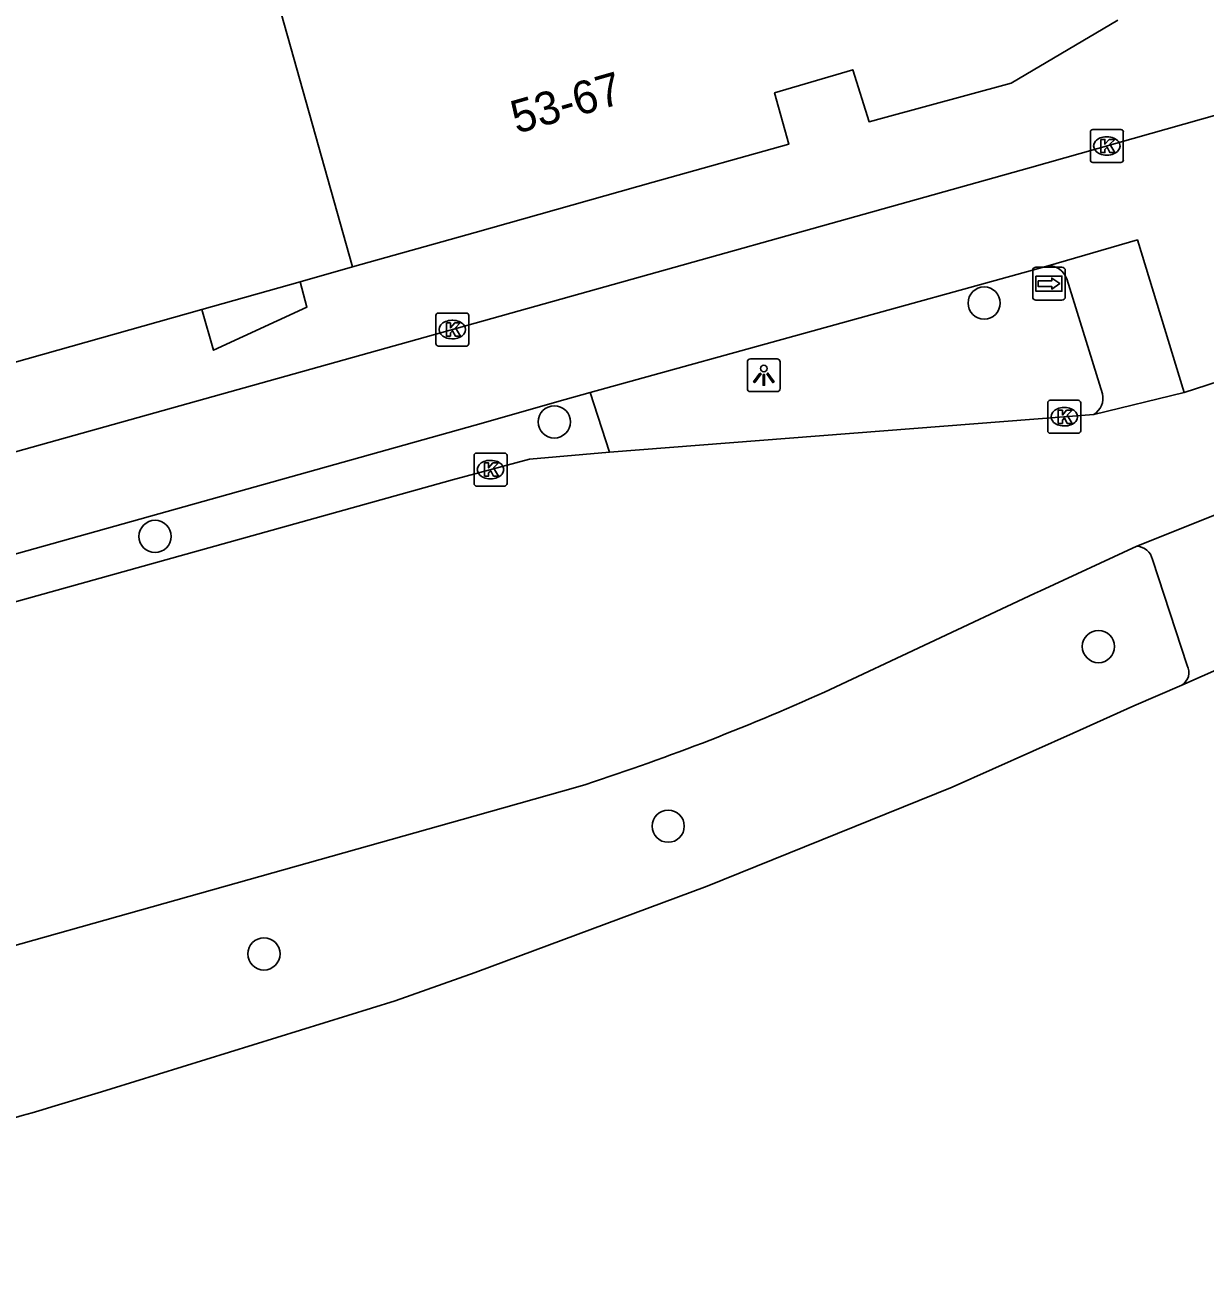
# Model space of a CAD drawing. Extents: x 161801 to 162379, y 382315 to 382832.
# Drawn here: x 161986.33 to 162022.16, y 382345.43 to 382383.33 of the extents above; entities that cross this region are included whole.
import ezdxf

# ---------------------------------------------------------------- set-up
doc = ezdxf.new("R2010")
doc.units = 0
for name, color, linetype in [('IMGEO_Berm_open', 7, 'Continuous'), ('IMGEO_Boom', 7, 'Continuous'), ('IMGEO_Fietspad_open', 7, 'Continuous'), ('IMGEO_Kolk', 7, 'Continuous'), ('IMGEO_Lichtpunt', 7, 'Continuous'), ('IMGEO_Pand', 7, 'Continuous'), ('IMGEO_Pand_nummerreeks', 7, 'Continuous'), ('IMGEO_Rijbaan_lokaal_gesloten', 7, 'Continuous'), ('IMGEO_Voetpad_open', 7, 'Continuous'), ('IMGEO_Wegwijzer', 7, 'Continuous')]:
    doc.layers.add(name, color=color, linetype=linetype)

msp = doc.modelspace()

# ---------------------------------------------------------------- linework, layer by layer
at = {"layer": 'IMGEO_Berm_open'}
msp.add_lwpolyline([(162004.077, 382370.354), (162003.494, 382372.173)], dxfattribs=at)
at = {"layer": 'IMGEO_Boom'}
for centre in [(162015.455, 382374.887), (162002.404, 382371.277), (161990.279, 382367.8), (162018.926, 382364.455), (162005.861, 382359.001), (161993.587, 382355.122)]:
    msp.add_circle(centre, 0.489, dxfattribs=at)
at = {"layer": 'IMGEO_Fietspad_open'}
for points in [[(161923.263, 382352.781), (161924.437, 382353.114), (161940.368, 382357.557), (161963.411, 382364.051), (161981.294, 382369.045), (162000, 382374.274), (162016.836, 382378.994), (162027.279, 382381.946)], [(162017.4, 382376.021), (162020.108, 382376.801), (162021.534, 382372.169)], [(162017.4, 382376.021), (162003.494, 382372.173)], [(162003.494, 382372.173), (162002.735, 382371.953), (162000, 382371.174), (161951.89, 382357.699)]]:
    msp.add_lwpolyline(points, dxfattribs=at)
at = {"layer": 'IMGEO_Kolk'}
for p, q in [((162018.681, 382379.231), (162018.681, 382380.083)), ((162018.756, 382380.157), (162019.608, 382380.157)), ((162019.682, 382380.083), (162019.682, 382379.231)), ((162019.169, 382379.937), (162019.194, 382379.937)), ((162019.192, 382379.377), (162019.167, 382379.377)), ((162019.608, 382379.157), (162018.756, 382379.157)), ((161998.807, 382373.656), (161998.807, 382374.508)), ((161998.882, 382374.582), (161999.734, 382374.582)), ((161999.295, 382374.362), (161999.32, 382374.362)), ((161999.808, 382374.508), (161999.808, 382373.656)), ((161999.734, 382373.582), (161998.882, 382373.582)), ((161999.318, 382373.802), (161999.293, 382373.802)), ((162017.387, 382371.007), (162017.387, 382371.859)), ((162017.462, 382371.933), (162018.314, 382371.933)), ((162017.875, 382371.713), (162017.9, 382371.713)), ((162018.388, 382371.859), (162018.388, 382371.007)), ((162018.314, 382370.933), (162017.462, 382370.933)), ((162017.898, 382371.153), (162017.873, 382371.153)), ((161999.966, 382369.404), (161999.966, 382370.256)), ((162000.041, 382370.33), (162000.893, 382370.33)), ((162000.454, 382370.11), (162000.479, 382370.11)), ((162000.967, 382370.256), (162000.967, 382369.404)), ((162000.893, 382369.33), (162000.041, 382369.33)), ((162000.477, 382369.55), (162000.452, 382369.55))]:
    msp.add_line(p, q, dxfattribs=at)
for points in [[(162018.681, 382379.231), (162018.681, 382380.083)], [(162018.756, 382380.157), (162019.608, 382380.157)], [(162019.682, 382380.083), (162019.682, 382379.231)], [(162019.002, 382379.857), (162019.125, 382379.857), (162019.125, 382379.706), (162019.255, 382379.857), (162019.419, 382379.857), (162019.273, 382379.706), (162019.426, 382379.457), (162019.274, 382379.457), (162019.189, 382379.621), (162019.125, 382379.554), (162019.125, 382379.457), (162019.002, 382379.457), (162019.002, 382379.857)], [(162019.608, 382379.157), (162018.756, 382379.157)], [(161998.807, 382373.656), (161998.807, 382374.508)], [(161998.882, 382374.582), (161999.734, 382374.582)], [(161999.128, 382374.282), (161999.251, 382374.282), (161999.251, 382374.131), (161999.381, 382374.282), (161999.545, 382374.282), (161999.399, 382374.131), (161999.552, 382373.882), (161999.4, 382373.882), (161999.315, 382374.046), (161999.251, 382373.979), (161999.251, 382373.882), (161999.128, 382373.882), (161999.128, 382374.282)], [(161999.808, 382374.508), (161999.808, 382373.656)], [(161999.734, 382373.582), (161998.882, 382373.582)], [(162017.387, 382371.007), (162017.387, 382371.859)], [(162017.462, 382371.933), (162018.314, 382371.933)], [(162017.708, 382371.633), (162017.831, 382371.633), (162017.831, 382371.482), (162017.961, 382371.633), (162018.125, 382371.633), (162017.979, 382371.482), (162018.132, 382371.233), (162017.98, 382371.233), (162017.895, 382371.397), (162017.831, 382371.33), (162017.831, 382371.233), (162017.708, 382371.233), (162017.708, 382371.633)], [(162018.388, 382371.859), (162018.388, 382371.007)], [(162018.314, 382370.933), (162017.462, 382370.933)], [(161999.966, 382369.404), (161999.966, 382370.256)], [(162000.041, 382370.33), (162000.893, 382370.33)], [(162000.967, 382370.256), (162000.967, 382369.404)], [(162000.287, 382370.03), (162000.41, 382370.03), (162000.41, 382369.879), (162000.54, 382370.03), (162000.704, 382370.03), (162000.558, 382369.879), (162000.711, 382369.63), (162000.559, 382369.63), (162000.474, 382369.794), (162000.41, 382369.727), (162000.41, 382369.63), (162000.287, 382369.63), (162000.287, 382370.03)], [(162000.893, 382369.33), (162000.041, 382369.33)]]:
    msp.add_lwpolyline(points, dxfattribs=at)
for centre, start, end in [((162018.758, 382380.081), 91.552, 178.448), ((162018.758, 382380.081), 91.552, 178.448), ((162019.606, 382380.081), 1.552, 88.448), ((162019.606, 382380.081), 1.552, 88.448), ((162018.758, 382379.233), 181.552, 268.448), ((162018.758, 382379.233), 181.552, 268.448), ((162019.606, 382379.233), 271.552, 358.448), ((162019.606, 382379.233), 271.552, 358.448), ((161998.884, 382374.506), 91.552, 178.448), ((161998.884, 382374.506), 91.552, 178.448), ((161999.732, 382374.506), 1.552, 88.448), ((161999.732, 382374.506), 1.552, 88.448), ((161998.884, 382373.658), 181.552, 268.448), ((161998.884, 382373.658), 181.552, 268.448), ((161999.732, 382373.658), 271.552, 358.448), ((161999.732, 382373.658), 271.552, 358.448), ((162017.464, 382371.857), 91.552, 178.448), ((162017.464, 382371.857), 91.552, 178.448), ((162018.312, 382371.857), 1.552, 88.448), ((162018.312, 382371.857), 1.552, 88.448), ((162017.464, 382371.009), 181.552, 268.448), ((162017.464, 382371.009), 181.552, 268.448), ((162018.312, 382371.009), 271.552, 358.448), ((162018.312, 382371.009), 271.552, 358.448), ((162000.043, 382370.254), 91.552, 178.448), ((162000.043, 382370.254), 91.552, 178.448), ((162000.891, 382370.254), 1.552, 88.448), ((162000.891, 382370.254), 1.552, 88.448), ((162000.043, 382369.406), 181.552, 268.448), ((162000.043, 382369.406), 181.552, 268.448), ((162000.891, 382369.406), 271.552, 358.448), ((162000.891, 382369.406), 271.552, 358.448)]:
    msp.add_arc(centre, 0.0765, start, end, dxfattribs=at)
for centre, major_axis, ratio, start_param, end_param in [((162019.168, 382379.657), (-0.387, 0.002), 0.722429, 4.712389, 7.853982), ((162019.193, 382379.657), (-0.39, 0.002), 0.717154, 1.570796, 4.712389), ((161999.294, 382374.082), (-0.387, 0.002), 0.722429, 4.712389, 7.853982), ((161999.319, 382374.082), (-0.39, 0.002), 0.717154, 1.570796, 4.712389), ((162017.874, 382371.433), (-0.387, 0.002), 0.722429, 4.712389, 7.853982), ((162017.899, 382371.433), (-0.39, 0.002), 0.717154, 1.570796, 4.712389), ((162000.453, 382369.83), (-0.387, 0.002), 0.722429, 4.712389, 7.853982), ((162000.478, 382369.83), (-0.39, 0.002), 0.717154, 1.570796, 4.712389)]:
    msp.add_ellipse(centre, major_axis=major_axis, ratio=ratio, start_param=start_param, end_param=end_param, dxfattribs=at)
at = {"layer": 'IMGEO_Lichtpunt'}
for p, q in [((162009.169, 382373.193), (162008.361, 382373.193)), ((162009.169, 382373.193), (162008.361, 382373.193)), ((162008.267, 382373.098), (162008.267, 382372.291)), ((162008.267, 382373.098), (162008.267, 382372.291)), ((162009.263, 382372.291), (162009.263, 382373.098)), ((162009.263, 382372.291), (162009.263, 382373.098)), ((162008.361, 382372.197), (162009.169, 382372.197)), ((162008.361, 382372.197), (162009.169, 382372.197))]:
    msp.add_line(p, q, dxfattribs=at)
for points in [[(162008.641, 382372.762), (162008.68, 382372.734), (162008.492, 382372.472), (162008.454, 382372.499), (162008.641, 382372.762)], [(162008.853, 382372.734), (162008.891, 382372.761), (162009.078, 382372.499), (162009.039, 382372.471), (162008.853, 382372.734)], [(162008.743, 382372.714), (162008.79, 382372.714), (162008.79, 382372.392), (162008.743, 382372.392), (162008.743, 382372.714)]]:
    msp.add_lwpolyline(points, dxfattribs=at)
msp.add_circle((162008.766, 382372.896), 0.0994, dxfattribs=at)
for centre, start, end in [((162008.361, 382373.098), 90, 180), ((162008.361, 382373.098), 90, 180), ((162009.169, 382373.098), 0, 90), ((162009.169, 382373.098), 0, 90), ((162008.361, 382372.291), 180, 270), ((162008.361, 382372.291), 180, 270), ((162009.169, 382372.291), 270, 0), ((162009.169, 382372.291), 270, 360)]:
    msp.add_arc(centre, 0.0946, start, end, dxfattribs=at)
at = {"layer": 'IMGEO_Pand'}
for points in [[(161992.986, 382387.688), (161996.279, 382375.983)], [(162019.512, 382383.48), (162016.275, 382381.566), (162012.37, 382380.501), (162011.964, 382380.39), (162011.466, 382381.97), (162009.093, 382381.268), (162009.526, 382379.708), (162005.41, 382378.559), (162000, 382377.033), (161996.279, 382375.983)], [(161996.279, 382375.983), (161994.682, 382375.533)], [(161991.705, 382374.693), (161994.682, 382375.533)], [(161991.705, 382374.693), (161979.826, 382371.342)]]:
    msp.add_lwpolyline(points, dxfattribs=at)
at = {"layer": 'IMGEO_Rijbaan_lokaal_gesloten'}
for points in [[(162024, 382372.971), (162021.534, 382372.169)], [(162021.534, 382372.169), (162018.783, 382371.503)], [(162004.077, 382370.354), (162018.783, 382371.503)], [(161952.25, 382356.343), (161963.78, 382359.564), (161981.644, 382364.584), (161999.309, 382369.519), (162001.65, 382370.148), (162004.077, 382370.354)], [(162020.09, 382367.503), (162022.653, 382368.525)], [(162020.09, 382367.503), (162017.171, 382366.148), (162016.984, 382366.066), (162010.603, 382363.071)], [(162024.016, 382364.421), (162021.454, 382363.287)], [(162021.454, 382363.287), (162020.005, 382362.651), (162018.158, 382361.825), (162014.485, 382360.186), (162007.049, 382357.176), (162000, 382354.553), (161997.575, 382353.695), (161988.95, 382351.028)], [(162003.121, 382360.194), (162000, 382359.315), (161950.692, 382345.432)]]:
    msp.add_lwpolyline(points, dxfattribs=at)
for centre, radius, start, end in [((161981.413, 382427.816), 71.021, 287.79771, 294.26807), ((161916.074, 382587.591), 247.534, 284.79686, 287.12214)]:
    msp.add_arc(centre, radius, start, end, dxfattribs=at)
at = {"layer": 'IMGEO_Voetpad_open'}
for points in [[(161994.682, 382375.533), (161994.893, 382374.764), (161992.051, 382373.452), (161991.705, 382374.693)], [(162019.049, 382372.132), (162017.963, 382375.619)], [(162021.62, 382363.883), (162020.567, 382367.103)]]:
    msp.add_lwpolyline(points, dxfattribs=at)
for centre, radius, start, end in [((162017.411, 382375.441), 0.58, 17.8911, 91.0528), ((162018.476, 382372.003), 0.587, 301.4937, 12.66), ((162020.056, 382366.978), 0.527, 13.7781, 86.2572), ((162021.227, 382363.671), 0.447, 300.6046, 28.2679)]:
    msp.add_arc(centre, radius, start, end, dxfattribs=at)
at = {"layer": 'IMGEO_Wegwijzer'}
for p, q in [((162016.929, 382375.075), (162016.929, 382375.875)), ((162016.929, 382375.875), (162016.929, 382375.075)), ((162017.029, 382375.975), (162017.819, 382375.975)), ((162017.819, 382375.975), (162017.029, 382375.975)), ((162017.919, 382375.875), (162017.919, 382375.075)), ((162017.919, 382375.075), (162017.919, 382375.875)), ((162017.819, 382374.975), (162017.029, 382374.975)), ((162017.029, 382374.975), (162017.819, 382374.975))]:
    msp.add_line(p, q, dxfattribs=at)
for points in [[(162017.03, 382375.707), (162017.818, 382375.707), (162017.818, 382375.243), (162017.03, 382375.243), (162017.03, 382375.707)], [(162017.095, 382375.559), (162017.095, 382375.475), (162017.095, 382375.391), (162017.506, 382375.391), (162017.506, 382375.308), (162017.753, 382375.475), (162017.506, 382375.642), (162017.506, 382375.559), (162017.095, 382375.559)]]:
    msp.add_lwpolyline(points, dxfattribs=at)
for centre, start, end in [((162017.029, 382375.875), 90, 180), ((162017.029, 382375.875), 90, 180), ((162017.819, 382375.875), 0, 90), ((162017.819, 382375.875), 360, 90), ((162017.029, 382375.075), 180, 270), ((162017.029, 382375.075), 180, 270), ((162017.819, 382375.075), 270, 0), ((162017.819, 382375.075), 270, 0)]:
    msp.add_arc(centre, 0.1, start, end, dxfattribs=at)

# ---------------------------------------------------------------- texts
at = {"layer": 'IMGEO_Pand_nummerreeks'}
msp.add_text('53-67', height=1, rotation=16.0925, dxfattribs=at).set_placement((162001.258, 382380.022))

doc.saveas('drawing.dxf')
